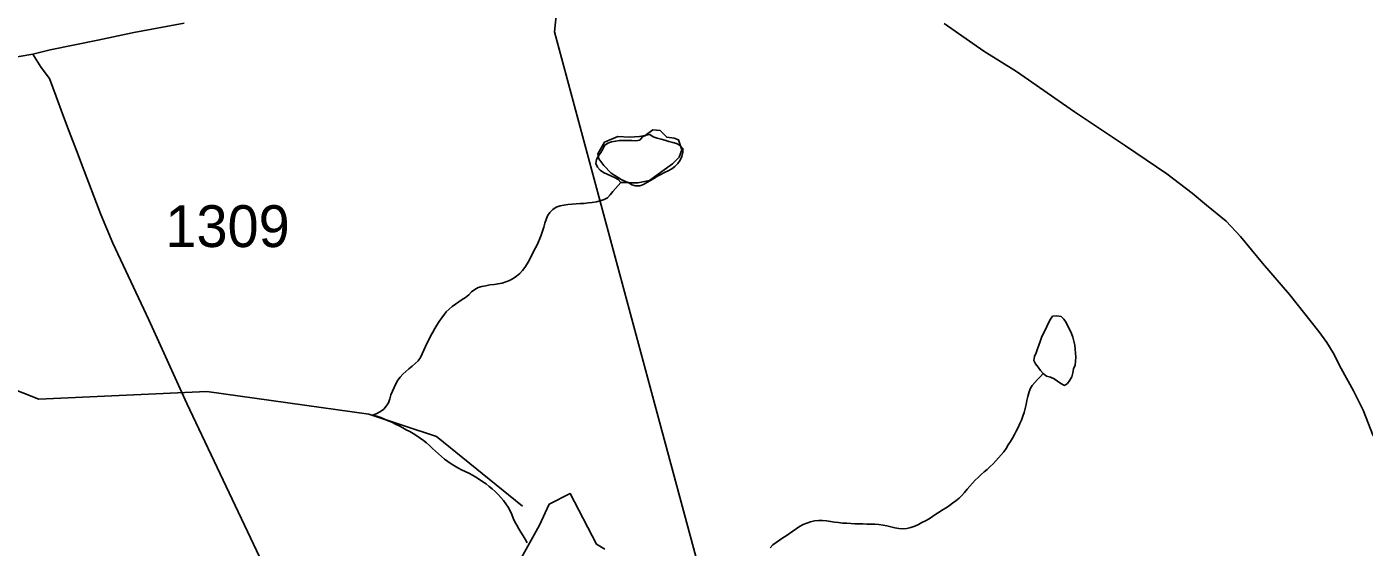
# Model space of a CAD drawing. Extents: x 1950930 to 2061844, y 904556 to 1017002.
# Drawn here: x 1977567 to 1983004, y 978462 to 980579 of the extents above; entities that cross this region are included whole.
import ezdxf

# ---------------------------------------------------------------- set-up
doc = ezdxf.new("R2010")
doc.units = 0
for name, color, linetype in [('Exist Hydrographic Misc Water Feature', 7, 'Continuous'), ('Exist Road Primary NC Attributed', 7, 'Continuous'), ('Exist Road Secondary Type 51 Attributed', 7, 'Continuous'), ('Exist Road Secondary Type 51 Number Label', 7, 'Continuous'), ('Exist Utilities Electrical Transmission Line', 7, 'Continuous')]:
    doc.layers.add(name, color=color, linetype=linetype)

msp = doc.modelspace()

# ---------------------------------------------------------------- linework, layer by layer
at = {"layer": 'Exist Hydrographic Misc Water Feature'}
for points in [[(1979982.9, 979945.9), (1979971, 979957.6), (1979957.3, 979966.1), (1979941.9, 979972.1), (1979926.9, 979979), (1979912, 979985.8), (1979898.8, 979995.2), (1979888.2, 980008.5), (1979881, 980022.6), (1979883.1, 980038.9), (1979891.3, 980053.6), (1979900.5, 980067.3), (1979908.9, 980081.1), (1979916.5, 980096.6), (1979929.2, 980105.3), (1979944.8, 980110.7), (1979961.4, 980113.7), (1979977.8, 980116.7), (1979994, 980117.1), (1980010.6, 980116.8), (1980027.2, 980116.5), (1980044, 980115.2), (1980059.2, 980117.4), (1980069.9, 980131.1), (1980085.2, 980138.2), (1980100.6, 980141.2), (1980114.4, 980131), (1980129.9, 980126.6), (1980145.9, 980122.2), (1980161.5, 980117.8), (1980177.3, 980112.5), (1980193.5, 980108.9), (1980209.3, 980103.6), (1980223.9, 980096), (1980235.1, 980084.3), (1980235.1, 980068.6), (1980230.8, 980051.5), (1980223.9, 980036.9), (1980214.2, 980023.2), (1980202.5, 980011.1), (1980189.4, 980001.5), (1980175.3, 979993.5), (1980160.5, 979985.6), (1980145.7, 979978.7), (1980131.4, 979970.7), (1980117.2, 979962), (1980102.9, 979954.1), (1980088.5, 979946.2), (1980074.4, 979937.4), (1980059.4, 979932), (1980042.4, 979931.5), (1980027.6, 979936.7), (1980013.7, 979945.2), (1979982.9, 979945.9)], [(1979982.9, 979945.9), (1979972, 979933.8), (1979961, 979921.7), (1979950.1, 979908.8), (1979939.4, 979895.8), (1979927.8, 979883.8), (1979914.2, 979875.9), (1979899.1, 979871.3), (1979882.9, 979867.5), (1979866.2, 979864.7), (1979850, 979862.5), (1979833.6, 979860.3), (1979817.2, 979859.8), (1979800.6, 979859.3), (1979784.2, 979858.1), (1979767.6, 979855.9), (1979751, 979853.9), (1979735.2, 979850), (1979720.2, 979844.6), (1979706.5, 979835.9), (1979694.4, 979823.8), (1979685, 979810.1), (1979678.4, 979795.4), (1979673.5, 979780), (1979669.2, 979763.7), (1979664.7, 979747.4), (1979659.1, 979731.9), (1979653, 979717.2), (1979646.4, 979701.7), (1979639.2, 979687.1), (1979631.9, 979672.5), (1979624.3, 979658), (1979617.1, 979642.5), (1979609.3, 979627.8), (1979601.1, 979614.1), (1979592.3, 979600.2), (1979582.7, 979587.4), (1979571.6, 979575.3), (1979558.9, 979564), (1979545.1, 979554.5), (1979530.4, 979546.6), (1979515.4, 979541.2), (1979499.6, 979536.6), (1979483.6, 979533.7), (1979467.2, 979530.7), (1979450.6, 979528.6), (1979434, 979525.7), (1979418, 979522.6), (1979402.6, 979518.9), (1979388.3, 979510.9), (1979376, 979500.6), (1979363.9, 979488.5), (1979350.7, 979478.1), (1979337.2, 979469.4), (1979323.5, 979459.9), (1979309.7, 979451.1), (1979296.6, 979441.5), (1979284.1, 979430.3), (1979273, 979419.1), (1979262.8, 979406.1), (1979252.9, 979393.2), (1979243.5, 979379.4), (1979234.7, 979365.7), (1979225.9, 979351.1), (1979217.7, 979337.3), (1979210.3, 979322.7), (1979202.7, 979308), (1979195.5, 979293.5), (1979188.3, 979278.8), (1979181.4, 979263.4), (1979175, 979248), (1979168, 979233.3), (1979158, 979220.4), (1979146.5, 979209.1), (1979134, 979198.7), (1979121.1, 979187.5), (1979108.4, 979177.1), (1979096.3, 979165.9), (1979085.4, 979153.7), (1979076, 979140.8), (1979067.8, 979126.3), (1979060.6, 979111.6), (1979053.6, 979096.2), (1979047.9, 979081.6), (1979043.2, 979065.2), (1979037.4, 979049.8), (1979029, 979035.9), (1979018.4, 979023.1), (1979005.2, 979013.5), (1978990.7, 979006.4), (1978973.9, 978998.6)], [(1981699, 979168.5), (1981688.5, 979181.1), (1981678.5, 979194.4), (1981668.4, 979207.8), (1981660.7, 979221.8), (1981663.5, 979237.4), (1981670.5, 979252.9), (1981676, 979268.4), (1981681.4, 979283.8), (1981686.9, 979299.3), (1981692.8, 979314.7), (1981699.6, 979330.2), (1981707, 979344.7), (1981714.4, 979359.4), (1981721.6, 979374.1), (1981728.7, 979389.4), (1981737.8, 979401.6), (1981755, 979402.9), (1981772, 979400.1), (1981783.3, 979390), (1981792.1, 979375.8), (1981800.1, 979360.9), (1981807.3, 979346.1), (1981814, 979331.1), (1981819.6, 979316.2), (1981824.5, 979300.6), (1981827.8, 979284), (1981829.6, 979267.6), (1981830.8, 979251.1), (1981831.5, 979234.7), (1981831.3, 979218.3), (1981829.8, 979202), (1981822.2, 979187.4), (1981819.4, 979171), (1981815.9, 979155.5), (1981807.7, 979141.7), (1981797.8, 979128), (1981785.9, 979120), (1981771.4, 979128.5), (1981757.4, 979137.7), (1981743.5, 979146.3), (1981728.7, 979153.1), (1981712.5, 979157.6), (1981699, 979168.5)], [(1976091.2, 978546.9), (1976266.3, 978556.4), (1976491.2, 978797.9), (1976691.2, 979112.2), (1976841.3, 979237), (1977050.2, 979288.5), (1977616.2, 979063.5), (1978300.2, 979095.3), (1978958.2, 979002.9), (1979233.2, 978911.8), (1979583.2, 978628.9)], [(1981699, 979168.5), (1981687.9, 979156.5), (1981676.2, 979144.4), (1981664.8, 979132.3), (1981654.7, 979119.4), (1981646.7, 979105.7), (1981640.8, 979090.2), (1981636.3, 979074.7), (1981633, 979058.4), (1981629.7, 979042), (1981626.4, 979025.7), (1981622.1, 979010.2), (1981616.8, 978994.6), (1981610.6, 978979.2), (1981604.1, 978964.6), (1981597.3, 978949.2), (1981589.9, 978934.5), (1981582.3, 978919.9), (1981574.5, 978906.1), (1981565.9, 978891.6), (1981557.5, 978877.7), (1981548.3, 978864), (1981538.9, 978850.3), (1981528.8, 978837.3), (1981518.1, 978825.2), (1981507.1, 978813.1), (1981495.4, 978801), (1981483.5, 978789.9), (1981471.4, 978778.6), (1981459.3, 978768.2), (1981447, 978757), (1981435.1, 978745.7), (1981423.2, 978734.5), (1981411.9, 978722.4), (1981401.3, 978710.3), (1981390.6, 978697.4), (1981380.1, 978684.5), (1981369.3, 978672.5), (1981357.2, 978661.2), (1981344.5, 978650.7), (1981331.3, 978641.2), (1981318, 978631.7), (1981304.3, 978622), (1981290.5, 978613.3), (1981276.8, 978604.6), (1981263.1, 978595.9), (1981249.1, 978586.4), (1981235.2, 978577.5), (1981221, 978569.6), (1981206.7, 978561.8), (1981191.9, 978553.9), (1981177.1, 978547.6), (1981161.4, 978542.2), (1981145.2, 978538.4), (1981128.5, 978537), (1981112.8, 978538.3), (1981096.6, 978541), (1981080.4, 978544.6), (1981064.2, 978548.2), (1981048.2, 978551.9), (1981031.8, 978553.9), (1981015.6, 978555), (1980999.2, 978555.4), (1980982.8, 978555.7), (1980966.6, 978556.9), (1980949.7, 978557.2), (1980933.3, 978557.5), (1980916.9, 978557.9), (1980900.5, 978559.1), (1980884.1, 978560.2), (1980867.9, 978562.2), (1980851.5, 978564.2), (1980835.1, 978567), (1980818.7, 978568.9), (1980802.5, 978570.2), (1980786.3, 978570.5), (1980770.1, 978569.1), (1980754.1, 978565.3), (1980738.3, 978559.9), (1980723.2, 978553.7), (1980709, 978545.9), (1980695.3, 978537), (1980681.7, 978526.7), (1980668.4, 978517.1), (1980654.7, 978508.4), (1980640.7, 978499.6), (1980627, 978490.1), (1980613.7, 978481.4), (1980600.9, 978470.9), (1980589.3, 978458.8)], [(1979601.7, 978480.1), (1979593.1, 978494.3), (1979584.9, 978508.3), (1979576.3, 978522.5), (1979567.9, 978536.6), (1979559.5, 978550.8), (1979551.5, 978564.9), (1979544.3, 978579.8), (1979539, 978594.7), (1979532, 978609.5), (1979524.2, 978624.5), (1979515.4, 978638.6), (1979505.8, 978652), (1979495.3, 978663.7), (1979484, 978676.2), (1979472.1, 978688), (1979460, 978698.8), (1979447.5, 978709), (1979434.6, 978719), (1979421.1, 978728.4), (1979407.3, 978737.7), (1979393, 978746.2), (1979379, 978754.7), (1979364.5, 978762.4), (1979349.9, 978770.1), (1979335.2, 978777), (1979320.4, 978784.6), (1979306, 978792.3), (1979292.1, 978800.7), (1979278.6, 978810.1), (1979265.4, 978819.4), (1979252.9, 978830.4), (1979240.8, 978841.2), (1979228.7, 978852.9), (1979217, 978863.9), (1979204.7, 978875.6), (1979192.6, 978886.6), (1979179.7, 978896.6), (1979166.4, 978905.9), (1979152.7, 978915.3), (1979138.9, 978923.8), (1979124.6, 978932.3), (1979110.2, 978940), (1979095.9, 978947.7), (1979081.3, 978955.4), (1979066.5, 978962.2), (1979051.4, 978969.9), (1979036.6, 978976), (1979021.4, 978982.8), (1979006.3, 978988.9), (1978991.1, 978994.9), (1978973.9, 978998.6)], [(1979917.9, 978454.1), (1979884.1, 978474.3), (1979776.1, 978680.4), (1979691.7, 978636.5), (1979651.2, 978552), (1979543.2, 978356.1)]]:
    msp.add_lwpolyline(points, dxfattribs=at)
msp.add_lwpolyline([(1979916.2, 980109.2), (1979970.2, 980132.8), (1980017.5, 980129.4), (1980058, 980132.8), (1980081.6, 980136.2), (1980112, 980159.8), (1980142.4, 980156.5), (1980169.4, 980129.4), (1980199.7, 980126.1), (1980216.6, 980119.3), (1980230.1, 980078.8), (1980220, 980048.4), (1980193, 980021.4), (1980149.1, 979991), (1980098.5, 979953.8), (1980051.2, 979943.7), (1980014.1, 979943.7), (1979983.7, 979957.2), (1979943.2, 979984.2), (1979912.8, 980014.6), (1979892.6, 980041.6), (1979889.2, 980061.9)], close=True, dxfattribs=at)
at = {"layer": 'Exist Road Primary NC Attributed'}
msp.add_lwpolyline([(1983041.4, 978914.6), (1982999.6, 979018.7), (1982960.4, 979097.7), (1982910.1, 979188.8), (1982878.2, 979252.9), (1982852.2, 979294.8), (1982820.3, 979338.9), (1982700.6, 979489.3), (1982590.8, 979617.4), (1982501.2, 979725.5), (1982443.3, 979787.7), (1982363.4, 979853.8), (1982305.6, 979902), (1982201.6, 979980.2), (1982033.9, 980094.5), (1981826.3, 980232.8), (1981590.6, 980397.4), (1981458.7, 980479.5), (1981297, 980591.9)], dxfattribs=at)
at = {"layer": 'Exist Road Secondary Type 51 Attributed'}
for points in [[(1978207.2, 980593.9), (1978003.2, 980556.3), (1977857.1, 980524.7), (1977663, 980485.3), (1977592.8, 980467.6)], [(1977592.8, 980467.6), (1977304.7, 980418.3)], [(1977592.8, 980467.6), (1977626.7, 980413.5), (1977660.6, 980369.3), (1977686.4, 980295.4), (1977712.2, 980225.2), (1977739.9, 980153.2), (1977769.7, 980075.2), (1977801.4, 979993.1), (1977869, 979814.8), (1977916.8, 979698.8), (1978063.7, 979386.4), (1978218.7, 979045.9), (1978389.9, 978683.6), (1978576.6, 978291)]]:
    msp.add_lwpolyline(points, dxfattribs=at)
at = {"layer": 'Exist Utilities Electrical Transmission Line'}
msp.add_line((1981167, 975163.3), (1980140.1, 978971.7), dxfattribs=at)
msp.add_lwpolyline([(1980140.1, 978971.7), (1979712.2, 980558.5), (1979726.9, 980691.1)], dxfattribs=at)

# ---------------------------------------------------------------- texts
at = {"layer": 'Exist Road Secondary Type 51 Number Label'}
msp.add_text('1309', height=170, dxfattribs=at).set_placement((1978130.9, 979683))

doc.saveas('drawing.dxf')
